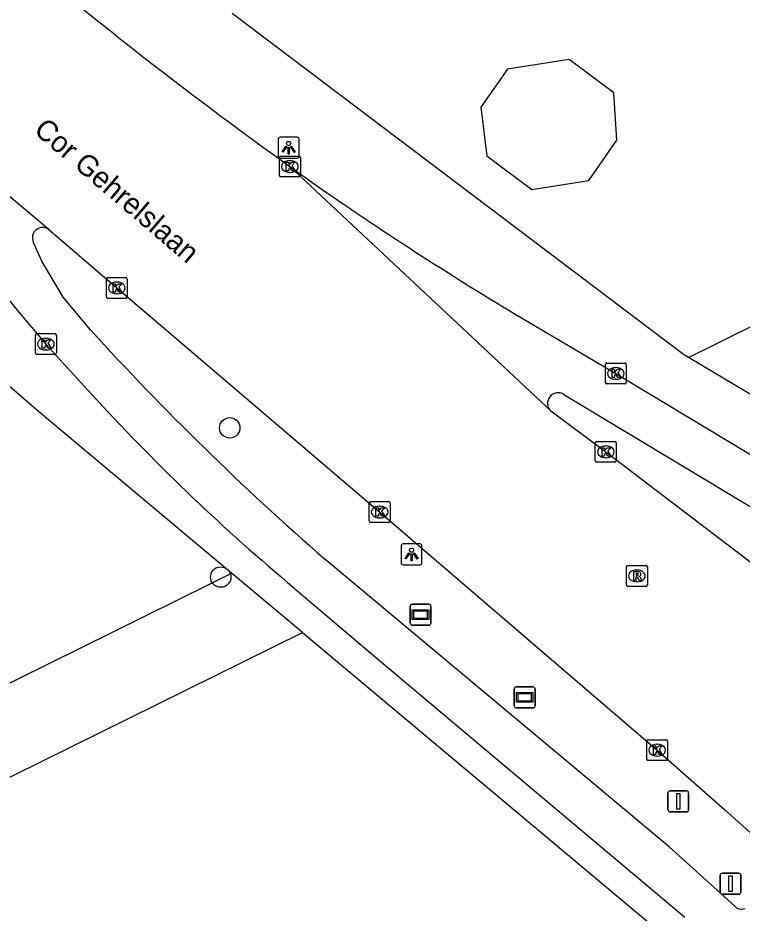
# Model space of a CAD drawing. Extents: x 157321 to 158827, y 386650 to 388532.
# Drawn here: x 158265.5 to 158300.11, y 386922.67 to 386965.44 of the extents above; entities that cross this region are included whole.
import ezdxf

# ---------------------------------------------------------------- set-up
doc = ezdxf.new("R2010")
doc.units = 0
for name, color, linetype in [('IMGEO_Boom', 7, 'Continuous'), ('IMGEO_Fietspad_gesloten', 7, 'Continuous'), ('IMGEO_Gemengd_bos', 7, 'Continuous'), ('IMGEO_Groenvoorziening', 7, 'Continuous'), ('IMGEO_Kolk', 7, 'Continuous'), ('IMGEO_Lichtpunt', 7, 'Continuous'), ('IMGEO_Openbare_ruimte_label', 7, 'Continuous'), ('IMGEO_Pand', 7, 'Continuous'), ('IMGEO_Rijbaan_lokaal_gesloten', 7, 'Continuous'), ('IMGEO_Rioolput', 7, 'Continuous'), ('IMGEO_Verkeersbordpaal', 7, 'Continuous'), ('IMGEO_Verklikker', 7, 'Continuous'), ('IMGEO_Voetpad_open', 7, 'Continuous')]:
    doc.layers.add(name, color=color, linetype=linetype)

msp = doc.modelspace()

# ---------------------------------------------------------------- linework, layer by layer
at = {"layer": 'IMGEO_Boom'}
for centre in [(158275.627, 386945.855), (158275.194, 386938.727)]:
    msp.add_circle(centre, 0.489, dxfattribs=at)
at = {"layer": 'IMGEO_Fietspad_gesloten'}
for points in [[(158278.5, 386958.343), (158280.048, 386957.242)], [(158268.973, 386950.534), (158267.669, 386952.099), (158266.653, 386953.826), (158266.238, 386954.739)], [(158264.003, 386953.301), (158265.383, 386951.568), (158266.838, 386949.86), (158269.015, 386947.474)], [(158289.565, 386951.113), (158294.075, 386948.457), (158305.593, 386941.528), (158315.556, 386935.605)], [(158291.591, 386947.458), (158314.436, 386933.722)], [(158299.74, 386923.016), (158296.62, 386925.836), (158280.169, 386939.586)], [(158278.393, 386938.472), (158282.172, 386935.247), (158297.373, 386922.485)]]:
    msp.add_lwpolyline(points, dxfattribs=at)
for centre, radius, start, end in [((158376.336, 387096.303), 169.143, 235.30064, 239.13585), ((158266.686, 386954.938), 0.491, 52.6199, 203.9654), ((158368.899, 387041.525), 135.146, 222.32041, 228.9629), ((158341.664, 387013.771), 98.352, 222.38275, 229.96112), ((158291.32, 386947.028), 0.508, 57.7964, 225.5576), ((158300.086, 386923.328), 0.466, 222.0441, 289.9368)]:
    msp.add_arc(centre, radius, start, end, dxfattribs=at)
at = {"layer": 'IMGEO_Gemengd_bos'}
msp.add_lwpolyline([(158297.552, 386949.219), (158298.99, 386949.933), (158399.878, 387000), (158500, 387049.688), (158544.821, 387071.951)], dxfattribs=at)
at = {"layer": 'IMGEO_Groenvoorziening'}
for points in [[(158143.449, 386873.515), (158167.832, 386885.54), (158167.852, 386885.55), (158190.13, 386896.57), (158190.213, 386896.611), (158274.656, 386938.392), (158275.715, 386938.916)], [(158149.876, 386872.225), (158169.601, 386881.953), (158176.662, 386887.485), (158183.352, 386890.976), (158188.821, 386892.547), (158191.985, 386893.025), (158279.098, 386936.083)]]:
    msp.add_lwpolyline(points, dxfattribs=at)
at = {"layer": 'IMGEO_Kolk'}
for p, q in [((158278, 386957.918), (158278, 386958.77)), ((158278.075, 386958.844), (158278.927, 386958.844)), ((158278.488, 386958.624), (158278.513, 386958.624)), ((158279.001, 386958.77), (158279.001, 386957.918)), ((158278.927, 386957.844), (158278.075, 386957.844)), ((158278.511, 386958.064), (158278.486, 386958.064)), ((158269.73, 386952.115), (158269.73, 386952.967)), ((158269.805, 386953.041), (158270.657, 386953.041)), ((158270.731, 386952.967), (158270.731, 386952.115)), ((158270.218, 386952.821), (158270.243, 386952.821)), ((158270.241, 386952.261), (158270.216, 386952.261)), ((158270.657, 386952.041), (158269.805, 386952.041)), ((158266.341, 386949.433), (158266.341, 386950.285)), ((158266.416, 386950.359), (158267.268, 386950.359)), ((158266.829, 386950.139), (158266.854, 386950.139)), ((158267.342, 386950.285), (158267.342, 386949.433)), ((158266.852, 386949.579), (158266.827, 386949.579)), ((158267.268, 386949.359), (158266.416, 386949.359)), ((158293.574, 386948.029), (158293.574, 386948.881)), ((158293.649, 386948.955), (158294.501, 386948.955)), ((158294.062, 386948.735), (158294.087, 386948.735)), ((158294.575, 386948.881), (158294.575, 386948.029)), ((158294.501, 386947.955), (158293.649, 386947.955)), ((158294.085, 386948.175), (158294.06, 386948.175)), ((158293.094, 386944.284), (158293.094, 386945.136)), ((158293.169, 386945.21), (158294.021, 386945.21)), ((158293.582, 386944.99), (158293.607, 386944.99)), ((158294.095, 386945.136), (158294.095, 386944.284)), ((158293.605, 386944.43), (158293.58, 386944.43)), ((158294.021, 386944.21), (158293.169, 386944.21)), ((158282.291, 386941.408), (158282.291, 386942.26)), ((158282.366, 386942.334), (158283.218, 386942.334)), ((158283.292, 386942.26), (158283.292, 386941.408)), ((158282.779, 386942.114), (158282.804, 386942.114)), ((158282.802, 386941.554), (158282.777, 386941.554)), ((158283.218, 386941.334), (158282.366, 386941.334)), ((158295.548, 386930.031), (158295.548, 386930.883)), ((158295.623, 386930.957), (158296.475, 386930.957)), ((158296.036, 386930.737), (158296.061, 386930.737)), ((158296.549, 386930.883), (158296.549, 386930.031)), ((158296.475, 386929.957), (158295.623, 386929.957)), ((158296.059, 386930.177), (158296.034, 386930.177))]:
    msp.add_line(p, q, dxfattribs=at)
for points in [[(158278, 386957.918), (158278, 386958.77)], [(158278.075, 386958.844), (158278.927, 386958.844)], [(158278.321, 386958.544), (158278.444, 386958.544), (158278.444, 386958.393), (158278.574, 386958.544), (158278.738, 386958.544), (158278.592, 386958.393), (158278.745, 386958.144), (158278.593, 386958.144), (158278.508, 386958.308), (158278.444, 386958.241), (158278.444, 386958.144), (158278.321, 386958.144), (158278.321, 386958.544)], [(158279.001, 386958.77), (158279.001, 386957.918)], [(158278.927, 386957.844), (158278.075, 386957.844)], [(158269.73, 386952.115), (158269.73, 386952.967)], [(158269.805, 386953.041), (158270.657, 386953.041)], [(158270.731, 386952.967), (158270.731, 386952.115)], [(158270.051, 386952.741), (158270.174, 386952.741), (158270.174, 386952.59), (158270.304, 386952.741), (158270.468, 386952.741), (158270.322, 386952.59), (158270.475, 386952.341), (158270.323, 386952.341), (158270.238, 386952.505), (158270.174, 386952.438), (158270.174, 386952.341), (158270.051, 386952.341), (158270.051, 386952.741)], [(158270.657, 386952.041), (158269.805, 386952.041)], [(158266.341, 386949.433), (158266.341, 386950.285)], [(158266.416, 386950.359), (158267.268, 386950.359)], [(158266.662, 386950.059), (158266.785, 386950.059), (158266.785, 386949.908), (158266.915, 386950.059), (158267.079, 386950.059), (158266.933, 386949.908), (158267.086, 386949.659), (158266.934, 386949.659), (158266.849, 386949.823), (158266.785, 386949.756), (158266.785, 386949.659), (158266.662, 386949.659), (158266.662, 386950.059)], [(158267.342, 386950.285), (158267.342, 386949.433)], [(158267.268, 386949.359), (158266.416, 386949.359)], [(158293.574, 386948.029), (158293.574, 386948.881)], [(158293.649, 386948.955), (158294.501, 386948.955)], [(158294.575, 386948.881), (158294.575, 386948.029)], [(158293.895, 386948.655), (158294.018, 386948.655), (158294.018, 386948.504), (158294.148, 386948.655), (158294.312, 386948.655), (158294.166, 386948.504), (158294.319, 386948.255), (158294.167, 386948.255), (158294.082, 386948.419), (158294.018, 386948.352), (158294.018, 386948.255), (158293.895, 386948.255), (158293.895, 386948.655)], [(158294.501, 386947.955), (158293.649, 386947.955)], [(158293.094, 386944.284), (158293.094, 386945.136)], [(158293.169, 386945.21), (158294.021, 386945.21)], [(158293.415, 386944.91), (158293.538, 386944.91), (158293.538, 386944.759), (158293.668, 386944.91), (158293.832, 386944.91), (158293.686, 386944.759), (158293.839, 386944.51), (158293.687, 386944.51), (158293.602, 386944.674), (158293.538, 386944.607), (158293.538, 386944.51), (158293.415, 386944.51), (158293.415, 386944.91)], [(158294.095, 386945.136), (158294.095, 386944.284)], [(158294.021, 386944.21), (158293.169, 386944.21)], [(158282.291, 386941.408), (158282.291, 386942.26)], [(158282.366, 386942.334), (158283.218, 386942.334)], [(158283.292, 386942.26), (158283.292, 386941.408)], [(158282.612, 386942.034), (158282.735, 386942.034), (158282.735, 386941.883), (158282.865, 386942.034), (158283.029, 386942.034), (158282.883, 386941.883), (158283.036, 386941.634), (158282.884, 386941.634), (158282.799, 386941.798), (158282.735, 386941.731), (158282.735, 386941.634), (158282.612, 386941.634), (158282.612, 386942.034)], [(158283.218, 386941.334), (158282.366, 386941.334)], [(158295.548, 386930.031), (158295.548, 386930.883)], [(158295.623, 386930.957), (158296.475, 386930.957)], [(158296.549, 386930.883), (158296.549, 386930.031)], [(158295.869, 386930.657), (158295.992, 386930.657), (158295.992, 386930.506), (158296.122, 386930.657), (158296.286, 386930.657), (158296.14, 386930.506), (158296.293, 386930.257), (158296.141, 386930.257), (158296.056, 386930.421), (158295.992, 386930.354), (158295.992, 386930.257), (158295.869, 386930.257), (158295.869, 386930.657)], [(158296.475, 386929.957), (158295.623, 386929.957)]]:
    msp.add_lwpolyline(points, dxfattribs=at)
for centre, start, end in [((158278.077, 386958.768), 91.552, 178.448), ((158278.077, 386958.768), 91.552, 178.448), ((158278.925, 386958.768), 1.552, 88.448), ((158278.925, 386958.768), 1.552, 88.448), ((158278.077, 386957.92), 181.552, 268.448), ((158278.077, 386957.92), 181.552, 268.448), ((158278.925, 386957.92), 271.552, 358.448), ((158278.925, 386957.92), 271.552, 358.448), ((158269.807, 386952.965), 91.552, 178.448), ((158269.807, 386952.965), 91.552, 178.448), ((158270.655, 386952.965), 1.552, 88.448), ((158270.655, 386952.965), 1.552, 88.448), ((158269.807, 386952.117), 181.552, 268.448), ((158269.807, 386952.117), 181.552, 268.448), ((158270.655, 386952.117), 271.552, 358.448), ((158270.655, 386952.117), 271.552, 358.448), ((158266.418, 386950.283), 91.552, 178.448), ((158266.418, 386950.283), 91.552, 178.448), ((158267.266, 386950.283), 1.552, 88.448), ((158267.266, 386950.283), 1.552, 88.448), ((158266.418, 386949.435), 181.552, 268.448), ((158266.418, 386949.435), 181.552, 268.448), ((158267.266, 386949.435), 271.552, 358.448), ((158267.266, 386949.435), 271.552, 358.448), ((158293.651, 386948.879), 91.552, 178.448), ((158293.651, 386948.879), 91.552, 178.448), ((158294.499, 386948.879), 1.552, 88.448), ((158294.499, 386948.879), 1.552, 88.448), ((158293.651, 386948.031), 181.552, 268.448), ((158293.651, 386948.031), 181.552, 268.448), ((158294.499, 386948.031), 271.552, 358.448), ((158294.499, 386948.031), 271.552, 358.448), ((158293.171, 386945.134), 91.552, 178.448), ((158293.171, 386945.134), 91.552, 178.448), ((158294.019, 386945.134), 1.552, 88.448), ((158294.019, 386945.134), 1.552, 88.448), ((158293.171, 386944.286), 181.552, 268.448), ((158293.171, 386944.286), 181.552, 268.448), ((158294.019, 386944.286), 271.552, 358.448), ((158294.019, 386944.286), 271.552, 358.448), ((158282.368, 386942.258), 91.552, 178.448), ((158282.368, 386942.258), 91.552, 178.448), ((158283.216, 386942.258), 1.552, 88.448), ((158283.216, 386942.258), 1.552, 88.448), ((158282.368, 386941.41), 181.552, 268.448), ((158282.368, 386941.41), 181.552, 268.448), ((158283.216, 386941.41), 271.552, 358.448), ((158283.216, 386941.41), 271.552, 358.448), ((158295.625, 386930.881), 91.552, 178.448), ((158295.625, 386930.881), 91.552, 178.448), ((158296.473, 386930.881), 1.552, 88.448), ((158296.473, 386930.881), 1.552, 88.448), ((158295.625, 386930.033), 181.552, 268.448), ((158295.625, 386930.033), 181.552, 268.448), ((158296.473, 386930.033), 271.552, 358.448), ((158296.473, 386930.033), 271.552, 358.448)]:
    msp.add_arc(centre, 0.0765, start, end, dxfattribs=at)
for centre, major_axis, ratio, start_param, end_param in [((158278.487, 386958.344), (-0.387, 0.002), 0.722429, 4.712389, 7.853982), ((158278.512, 386958.344), (-0.39, 0.002), 0.717154, 1.570796, 4.712389), ((158270.217, 386952.541), (-0.387, 0.002), 0.722429, 4.712389, 7.853982), ((158270.242, 386952.541), (-0.39, 0.002), 0.717154, 1.570796, 4.712389), ((158266.828, 386949.859), (-0.387, 0.002), 0.722429, 4.712389, 7.853982), ((158266.853, 386949.859), (-0.39, 0.002), 0.717154, 1.570796, 4.712389), ((158294.061, 386948.455), (-0.387, 0.002), 0.722429, 4.712389, 7.853982), ((158294.086, 386948.455), (-0.39, 0.002), 0.717154, 1.570796, 4.712389), ((158293.581, 386944.71), (-0.387, 0.002), 0.722429, 4.712389, 7.853982), ((158293.606, 386944.71), (-0.39, 0.002), 0.717154, 1.570796, 4.712389), ((158282.778, 386941.834), (-0.387, 0.002), 0.722429, 4.712389, 7.853982), ((158282.803, 386941.834), (-0.39, 0.002), 0.717154, 1.570796, 4.712389), ((158296.035, 386930.457), (-0.387, 0.002), 0.722429, 4.712389, 7.853982), ((158296.06, 386930.457), (-0.39, 0.002), 0.717154, 1.570796, 4.712389)]:
    msp.add_ellipse(centre, major_axis=major_axis, ratio=ratio, start_param=start_param, end_param=end_param, dxfattribs=at)
at = {"layer": 'IMGEO_Lichtpunt'}
for p, q in [((158277.941, 386959.646), (158277.941, 386958.839)), ((158277.941, 386959.646), (158277.941, 386958.839)), ((158278.843, 386959.741), (158278.035, 386959.741)), ((158278.843, 386959.741), (158278.035, 386959.741)), ((158278.937, 386958.839), (158278.937, 386959.646)), ((158278.937, 386958.839), (158278.937, 386959.646)), ((158278.035, 386958.745), (158278.843, 386958.745)), ((158278.035, 386958.745), (158278.843, 386958.745)), ((158283.815, 386940.217), (158283.815, 386939.41)), ((158283.815, 386940.217), (158283.815, 386939.41)), ((158284.717, 386940.312), (158283.909, 386940.312)), ((158284.717, 386940.312), (158283.909, 386940.312)), ((158284.811, 386939.41), (158284.811, 386940.217)), ((158284.811, 386939.41), (158284.811, 386940.217)), ((158283.909, 386939.316), (158284.717, 386939.316)), ((158283.909, 386939.316), (158284.717, 386939.316))]:
    msp.add_line(p, q, dxfattribs=at)
for points in [[(158278.315, 386959.31), (158278.354, 386959.282), (158278.166, 386959.02), (158278.128, 386959.047), (158278.315, 386959.31)], [(158278.417, 386959.262), (158278.464, 386959.262), (158278.464, 386958.94), (158278.417, 386958.94), (158278.417, 386959.262)], [(158278.527, 386959.282), (158278.565, 386959.309), (158278.752, 386959.047), (158278.713, 386959.019), (158278.527, 386959.282)], [(158284.189, 386939.881), (158284.228, 386939.853), (158284.04, 386939.591), (158284.002, 386939.618), (158284.189, 386939.881)], [(158284.291, 386939.833), (158284.338, 386939.833), (158284.338, 386939.511), (158284.291, 386939.511), (158284.291, 386939.833)], [(158284.401, 386939.853), (158284.439, 386939.88), (158284.626, 386939.618), (158284.587, 386939.59), (158284.401, 386939.853)]]:
    msp.add_lwpolyline(points, dxfattribs=at)
for centre in [(158278.44, 386959.444), (158284.314, 386940.015)]:
    msp.add_circle(centre, 0.0994, dxfattribs=at)
for centre, start, end in [((158278.035, 386959.646), 90, 180), ((158278.035, 386959.646), 90, 180), ((158278.843, 386959.646), 0, 90), ((158278.843, 386959.646), 0, 90), ((158278.035, 386958.839), 180, 270), ((158278.035, 386958.839), 180, 270), ((158278.843, 386958.839), 270, 0), ((158278.843, 386958.839), 270, 360), ((158283.909, 386940.217), 90, 180), ((158283.909, 386940.217), 90, 180), ((158284.717, 386940.217), 0, 90), ((158284.717, 386940.217), 0, 90), ((158283.909, 386939.41), 180, 270), ((158283.909, 386939.41), 180, 270), ((158284.717, 386939.41), 270, 0), ((158284.717, 386939.41), 270, 360)]:
    msp.add_arc(centre, 0.0946, start, end, dxfattribs=at)
at = {"layer": 'IMGEO_Pand'}
msp.add_lwpolyline([(158287.627, 386961.178), (158287.914, 386958.854), (158290.054, 386957.252), (158292.786, 386957.681), (158294.13, 386959.597), (158293.98, 386961.861), (158291.843, 386963.461), (158288.905, 386962.999), (158287.627, 386961.178)], dxfattribs=at)
at = {"layer": 'IMGEO_Rijbaan_lokaal_gesloten'}
for points in [[(158266.984, 386955.328), (158255.871, 386964.67)], [(158278.5, 386958.343), (158290.965, 386946.666)], [(158266.984, 386955.328), (158270.231, 386952.542), (158282.793, 386941.834), (158296.05, 386930.458), (158299.287, 386927.608), (158300.808, 386926.245)], [(158290.965, 386946.666), (158293.594, 386944.709), (158307.359, 386934.227), (158310.337, 386932.112)]]:
    msp.add_lwpolyline(points, dxfattribs=at)
msp.add_arc((158407.368, 387137.927), 221.037, 230.64999, 234.33712, dxfattribs=at)
at = {"layer": 'IMGEO_Rioolput'}
for p, q in [((158294.655, 386939.283), (158295.507, 386939.283)), ((158294.58, 386938.357), (158294.58, 386939.209)), ((158295.068, 386939.063), (158295.093, 386939.063)), ((158295.581, 386939.209), (158295.581, 386938.357)), ((158295.091, 386938.503), (158295.066, 386938.503)), ((158295.507, 386938.283), (158294.655, 386938.283))]:
    msp.add_line(p, q, dxfattribs=at)
for points in [[(158294.655, 386939.283), (158295.507, 386939.283)], [(158294.58, 386938.357), (158294.58, 386939.209)], [(158295.169, 386938.981), (158294.917, 386938.983), (158294.917, 386938.583)], [(158295.095, 386938.902), (158295.041, 386938.902), (158295.041, 386938.821)], [(158295.041, 386938.821), (158295.093, 386938.821)], [(158295.581, 386939.209), (158295.581, 386938.357)], [(158294.917, 386938.583), (158295.041, 386938.583), (158295.041, 386938.745), (158295.052, 386938.745)], [(158295.099, 386938.716), (158295.17, 386938.583), (158295.31, 386938.583), (158295.245, 386938.709)], [(158295.507, 386938.283), (158294.655, 386938.283)]]:
    msp.add_lwpolyline(points, dxfattribs=at)
for centre, radius, start, end in [((158294.657, 386939.207), 0.0765, 91.552, 178.448), ((158294.657, 386939.207), 0.0765, 91.552, 178.448), ((158295.505, 386939.207), 0.0765, 1.552, 88.448), ((158295.505, 386939.207), 0.0765, 1.552, 88.448), ((158295.077, 386939.01), 0.19, 274.7715, 282.9687), ((158295.101, 386938.806), 0.0964, 77.0061, 93.1865), ((158295.115, 386938.863), 0.0378, 276.6634, 79.6772), ((158295.168, 386938.871), 0.109, 350.3612, 89.416), ((158295.166, 386938.871), 0.112, 277.5842, 350.9817), ((158295.051, 386938.692), 0.0533, 26.0293, 88.6989), ((158295.15, 386938.656), 0.108, 29.5134, 73.7905), ((158294.657, 386938.359), 0.0765, 181.552, 268.448), ((158294.657, 386938.359), 0.0765, 181.552, 268.448), ((158295.505, 386938.359), 0.0765, 271.552, 358.448), ((158295.505, 386938.359), 0.0765, 271.552, 358.448)]:
    msp.add_arc(centre, radius, start, end, dxfattribs=at)
for centre, major_axis, ratio, start_param, end_param in [((158295.067, 386938.783), (-0.387, 0.002), 0.722429, 4.712389, 7.853982), ((158295.092, 386938.783), (-0.39, 0.002), 0.717154, 1.570796, 4.712389)]:
    msp.add_ellipse(centre, major_axis=major_axis, ratio=ratio, start_param=start_param, end_param=end_param, dxfattribs=at)
at = {"layer": 'IMGEO_Verkeersbordpaal'}
for p, q in [((158296.562, 386927.608), (158296.562, 386928.408)), ((158296.562, 386928.408), (158296.562, 386927.608)), ((158296.662, 386928.508), (158297.452, 386928.508)), ((158297.452, 386928.508), (158296.662, 386928.508)), ((158297.552, 386928.408), (158297.552, 386927.608)), ((158297.552, 386927.608), (158297.552, 386928.408)), ((158297.452, 386927.508), (158296.662, 386927.508)), ((158296.662, 386927.508), (158297.452, 386927.508)), ((158299.058, 386923.678), (158299.058, 386924.478)), ((158299.058, 386924.478), (158299.058, 386923.678)), ((158299.158, 386924.578), (158299.948, 386924.578)), ((158299.948, 386924.578), (158299.158, 386924.578)), ((158300.048, 386924.478), (158300.048, 386923.678)), ((158300.048, 386923.678), (158300.048, 386924.478)), ((158299.948, 386923.578), (158299.158, 386923.578)), ((158299.158, 386923.578), (158299.948, 386923.578))]:
    msp.add_line(p, q, dxfattribs=at)
for points in [[(158296.982, 386928.383), (158297.132, 386928.383), (158297.132, 386927.633), (158296.982, 386927.633), (158296.982, 386928.383)], [(158299.478, 386924.453), (158299.628, 386924.453), (158299.628, 386923.703), (158299.478, 386923.703), (158299.478, 386924.453)]]:
    msp.add_lwpolyline(points, dxfattribs=at)
for centre, start, end in [((158296.662, 386928.408), 90, 180), ((158296.662, 386928.408), 90, 180), ((158297.452, 386928.408), 0, 90), ((158297.452, 386928.408), 360, 90), ((158296.662, 386927.608), 180, 270), ((158296.662, 386927.608), 180, 270), ((158297.452, 386927.608), 270, 0), ((158297.452, 386927.608), 270, 0), ((158299.158, 386924.478), 90, 180), ((158299.158, 386924.478), 90, 180), ((158299.948, 386924.478), 0, 90), ((158299.948, 386924.478), 360, 90), ((158299.158, 386923.678), 180, 270), ((158299.158, 386923.678), 180, 270), ((158299.948, 386923.678), 270, 0), ((158299.948, 386923.678), 270, 0)]:
    msp.add_arc(centre, 0.1, start, end, dxfattribs=at)
at = {"layer": 'IMGEO_Verklikker'}
for p, q in [((158284.248, 386936.528), (158284.248, 386937.328)), ((158284.248, 386937.328), (158284.248, 386936.528)), ((158284.348, 386937.428), (158285.138, 386937.428)), ((158285.138, 386937.428), (158284.348, 386937.428)), ((158285.238, 386937.328), (158285.238, 386936.528)), ((158285.238, 386936.528), (158285.238, 386937.328)), ((158285.138, 386936.428), (158284.348, 386936.428)), ((158284.348, 386936.428), (158285.138, 386936.428)), ((158289.222, 386932.576), (158289.222, 386933.376)), ((158289.222, 386933.376), (158289.222, 386932.576)), ((158289.322, 386933.476), (158290.112, 386933.476)), ((158290.112, 386933.476), (158289.322, 386933.476)), ((158290.212, 386933.376), (158290.212, 386932.576)), ((158290.212, 386932.576), (158290.212, 386933.376)), ((158290.112, 386932.476), (158289.322, 386932.476)), ((158289.322, 386932.476), (158290.112, 386932.476))]:
    msp.add_line(p, q, dxfattribs=at)
for points in [[(158284.349, 386937.16), (158285.137, 386937.16), (158285.137, 386936.696), (158284.349, 386936.696), (158284.349, 386937.16)], [(158284.414, 386937.095), (158284.414, 386936.761), (158285.072, 386936.761), (158285.072, 386937.095), (158284.414, 386937.095)], [(158289.323, 386933.208), (158290.111, 386933.208), (158290.111, 386932.744), (158289.323, 386932.744), (158289.323, 386933.208)], [(158289.388, 386933.143), (158289.388, 386932.809), (158290.046, 386932.809), (158290.046, 386933.143), (158289.388, 386933.143)]]:
    msp.add_lwpolyline(points, dxfattribs=at)
for centre, start, end in [((158284.348, 386937.328), 90, 180), ((158284.348, 386937.328), 90, 180), ((158285.138, 386937.328), 0, 90), ((158285.138, 386937.328), 360, 90), ((158284.348, 386936.528), 180, 270), ((158284.348, 386936.528), 180, 270), ((158285.138, 386936.528), 270, 0), ((158285.138, 386936.528), 270, 0), ((158289.322, 386933.376), 90, 180), ((158289.322, 386933.376), 90, 180), ((158290.112, 386933.376), 0, 90), ((158290.112, 386933.376), 360, 90), ((158289.322, 386932.576), 180, 270), ((158289.322, 386932.576), 180, 270), ((158290.112, 386932.576), 270, 0), ((158290.112, 386932.576), 270, 0)]:
    msp.add_arc(centre, 0.1, start, end, dxfattribs=at)
at = {"layer": 'IMGEO_Voetpad_open'}
for points in [[(158297.552, 386949.219), (158297.306, 386949.366), (158275.741, 386965.66)], [(158275.715, 386938.916), (158266.49, 386946.642), (158254.162, 386957.279)], [(158301.884, 386946.63), (158297.552, 386949.219)], [(158279.098, 386936.083), (158275.715, 386938.916)], [(158279.098, 386936.083), (158296.67, 386921.366)]]:
    msp.add_lwpolyline(points, dxfattribs=at)

# ---------------------------------------------------------------- texts
at = {"layer": 'IMGEO_Openbare_ruimte_label'}
msp.add_text('Cor Gehrelslaan', height=1, rotation=319.5416, dxfattribs=at).set_placement((158266.209, 386959.988))

doc.saveas('drawing.dxf')
